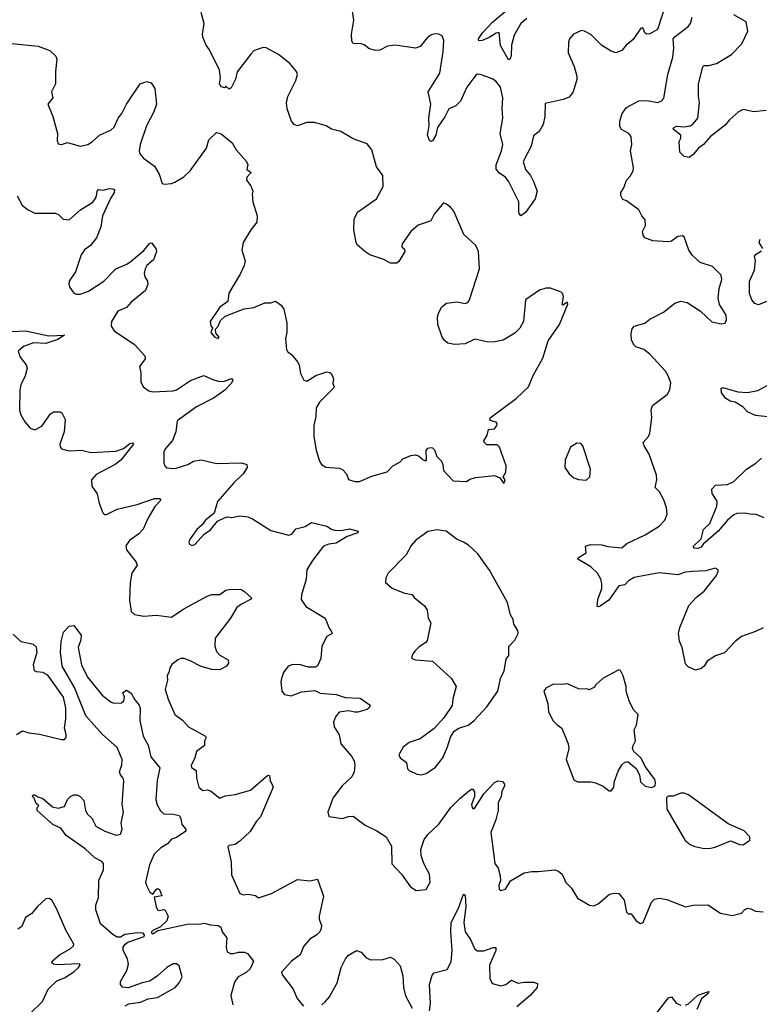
# Model space of a CAD drawing. Extents: x 2133489 to 2292442, y 756223 to 916462.
# Tile 363 of 463: x 2249667 to 2254430, y 834197 to 840539. Entities that reach past the tile are written whole.
import ezdxf

# ---------------------------------------------------------------- set-up
doc = ezdxf.new("R2010")
doc.units = 0

msp = doc.modelspace()

# ---------------------------------------------------------------- linework, layer by layer
at = {"layer": '0CON20XD'}
for points in [[(2252933.3, 840546.7), (2252894.6, 840515), (2252851.7, 840438.3), (2252834.6, 840374.6), (2252831.7, 840308.3), (2252825, 840287.5), (2252815, 840280), (2252763.4, 840373.4), (2252755, 840456), (2252735, 840452.9), (2252690.8, 840425), (2252645, 840405.6), (2252623.1, 840403.1), (2252621.9, 840415), (2252647.1, 840455), (2252714.6, 840525), (2252912.8, 840695)], [(2251515, 839876), (2251455, 839856.2), (2251435, 839863.8), (2251417.5, 839885), (2251388.6, 839965), (2251385.9, 840004.1), (2251394, 840045), (2251445, 840147.5), (2251455.8, 840185), (2251450, 840205), (2251406.6, 840256.6), (2251334.3, 840314.3), (2251255, 840356.7), (2251235, 840360), (2251195, 840347.5), (2251175, 840337.5), (2251155, 840317.5), (2251067.3, 840202.7), (2251056.2, 840155), (2251029.3, 840100.7), (2251015, 840092.5), (2250995, 840110), (2250985, 840100), (2250965, 840107.5), (2250953.8, 840126.2), (2250960, 840165), (2250953.8, 840215), (2250889.2, 840345), (2250867.5, 840375), (2250847, 840427), (2250844.2, 840445), (2250855.6, 840515), (2250835.7, 840585)], [(2253826.7, 840635), (2253773.3, 840475), (2253725, 840448.8), (2253706.4, 840446.4), (2253693.3, 840455), (2253683, 840483), (2253675, 840487.5), (2253666.4, 840483.6), (2253617.9, 840412.1), (2253572.9, 840375), (2253545, 840341.2), (2253505, 840326), (2253475, 840335.8), (2253415, 840373.3), (2253345, 840444.4), (2253305, 840465.7), (2253285, 840469.2), (2253234.3, 840445.7), (2253208.6, 840415), (2253201.5, 840395), (2253198.8, 840325), (2253236.7, 840236.7), (2253255.3, 840175.3), (2253255, 840153.3), (2253231.1, 840075), (2253205, 840041.1), (2253165.7, 840025.7), (2253050, 840000), (2253048.6, 839915), (2253036.9, 839865), (2253011.3, 839818.7), (2252975, 839790), (2252960, 839725), (2252908.1, 839625), (2252924.3, 839575), (2252956, 839535), (2252976, 839496), (2252998.8, 839435), (2252986.7, 839385), (2252925, 839296.2), (2252895, 839276.7), (2252881.9, 839295), (2252882.2, 839365), (2252816.7, 839495), (2252795, 839524.4), (2252758.9, 839548.9), (2252735.6, 839575.6), (2252735.5, 839605), (2252769.1, 839695), (2252777.7, 839735), (2252761.1, 839805), (2252778.7, 839905), (2252774, 839965), (2252778.8, 840035), (2252762.5, 840105), (2252733, 840143), (2252708.6, 840158.6), (2252635, 840185.7), (2252615, 840188.6), (2252605, 840182.5), (2252545.6, 840105), (2252505.6, 840015), (2252475.3, 839984.7), (2252430, 839965), (2252403.8, 839913.8), (2252357.5, 839845), (2252345.9, 839795), (2252325, 839758.5), (2252315, 839755.5), (2252305, 839761.1), (2252292.9, 839795), (2252303.8, 839855), (2252300.8, 839905), (2252314, 839995), (2252296.9, 840075), (2252371.5, 840195), (2252393.2, 840333.2), (2252397.5, 840405), (2252387.5, 840435), (2252366.4, 840446.4), (2252345, 840448.8), (2252318.3, 840441.7), (2252293.3, 840425), (2252245, 840366.2), (2252215, 840356.2), (2252085, 840375.7), (2252035, 840369.2), (2251985, 840343.8), (2251955, 840341.2), (2251915, 840353.3), (2251885, 840376.7), (2251865, 840383.3), (2251815, 840386.7), (2251805, 840400), (2251804.2, 840445), (2251817.5, 840535), (2251802.5, 840635)], [(2254455, 836622.5), (2254405, 836597.5), (2254315, 836567.1), (2254274.3, 836535), (2254205, 836460.6), (2254148.3, 836441.7), (2254093.5, 836406.5), (2254073.8, 836375), (2254055, 836360), (2254019.3, 836349.3), (2253971.7, 836371.7), (2253955, 836390), (2253934, 836495), (2253917, 836537), (2253910, 836585), (2253917.8, 836625), (2253975.6, 836765), (2254025, 836820.6), (2254075, 836858), (2254155, 836960), (2254165.9, 836985.9), (2254165, 836996.7), (2254145, 837005.8), (2254085, 836990), (2254000, 836985), (2253955, 836980.8), (2253905, 836964), (2253785, 836975.6), (2253625, 836946.9), (2253586.7, 836925), (2253565, 836900), (2253525, 836893.3), (2253460.5, 836799.5), (2253405, 836761.4), (2253395, 836756.7), (2253385, 836760), (2253390.6, 836805), (2253415.5, 836875), (2253416.7, 836905), (2253409.4, 836935), (2253387.1, 836975), (2253345.3, 837015.3), (2253261.2, 837065), (2253266.2, 837075), (2253315.8, 837105), (2253311.4, 837148.6), (2253342.1, 837157.9), (2253415, 837156.9), (2253455, 837145.6), (2253545, 837138), (2253576.7, 837165), (2253695, 837221.5), (2253785, 837277.1), (2253822.5, 837315), (2253836.9, 837355), (2253832.9, 837395), (2253815.5, 837445.5), (2253787.6, 837497.6), (2253758.8, 837525), (2253769.2, 837575), (2253767.1, 837605), (2253719.7, 837739.7), (2253687.5, 837795), (2253682, 837815), (2253715.5, 837854.5), (2253724.3, 837875), (2253737.5, 837975), (2253734.2, 838025.8), (2253741.2, 838055), (2253836.7, 838125), (2253853.8, 838155), (2253859.2, 838199.2), (2253844, 838245), (2253825.8, 838275), (2253725, 838385.8), (2253685.5, 838415.5), (2253635, 838432.5), (2253623.3, 838443.3), (2253607.6, 838475), (2253604.7, 838515.3), (2253611.1, 838548.9), (2253625, 838564.2), (2253693.3, 838585), (2253725, 838611.2), (2253813.3, 838655), (2253885, 838714), (2253925, 838726), (2253965, 838718), (2254051.7, 838661.7), (2254125, 838593.3), (2254185, 838580.8), (2254210, 838585), (2254219.2, 838605), (2254215.6, 838635), (2254174.3, 838705), (2254165.5, 838745), (2254171.7, 838808.3), (2254188, 838865), (2254184.1, 838894.1), (2254128.9, 838948.9), (2254048.8, 838975), (2254000.2, 839020.2), (2253975.7, 839055), (2253945, 839140), (2253935, 839147.5), (2253905, 839143.3), (2253865, 839113.3), (2253845, 839108.8), (2253743.9, 839113.9), (2253692.5, 839135), (2253682, 839152), (2253678, 839175), (2253696.9, 839213.1), (2253695, 839250), (2253673.8, 839275), (2253653.3, 839315), (2253575, 839373.3), (2253551.7, 839381.7), (2253537.5, 839407.5), (2253538.6, 839425), (2253557.1, 839455), (2253574.4, 839505), (2253598.9, 839531.1), (2253618.1, 839565), (2253619.5, 839585), (2253600.6, 839695), (2253609.4, 839735), (2253605.6, 839785.6), (2253590, 839805), (2253542.6, 839832.6), (2253531.8, 839851.8), (2253530.7, 839885), (2253546.7, 839935), (2253575, 839973.6), (2253655, 840016.9), (2253707.6, 840017.6), (2253775, 840005.8), (2253798.8, 840015), (2253815, 840033.3), (2253841.4, 840185), (2253873.2, 840296.8), (2253880, 840355), (2253876, 840415), (2253888.3, 840431.7), (2253971.2, 840495), (2253986, 840515), (2253997.5, 840555)], [(2254475, 839953.3), (2254395, 839945.4), (2254325, 839960), (2254295, 839945.6), (2254238.1, 839895), (2254209.6, 839860.4), (2254115, 839787.5), (2254070.5, 839735), (2254038.3, 839711.7), (2254005, 839670.8), (2253978.3, 839651.7), (2253945, 839657.1), (2253917.1, 839685), (2253913.1, 839755), (2253924.3, 839775), (2253924.3, 839795), (2253876, 839835), (2253878.8, 839845), (2253897.8, 839852.2), (2253945, 839850), (2253985, 839856), (2254005, 839867.5), (2254034.4, 839905), (2254045.6, 840005), (2254037.8, 840045), (2254038.6, 840125), (2254066, 840235), (2254075.8, 840244.2), (2254105.7, 840244.3), (2254155, 840256), (2254251.2, 840315), (2254317.3, 840382.7), (2254356, 840465), (2254345.8, 840525.8), (2254265, 840570)], [(2249615, 840386.2), (2249785, 840369.2), (2249860.7, 840340.7), (2249900, 840305), (2249906.7, 840285), (2249897.1, 840205), (2249896.7, 840125), (2249872, 840075), (2249880, 840035), (2249848, 839995), (2249880, 839915), (2249910, 839805), (2249908.8, 839761.2), (2249915, 839740), (2249935, 839734.2), (2249975, 839748), (2250055, 839724), (2250105, 839734.2), (2250136.4, 839753.6), (2250181.2, 839795), (2250255, 839830), (2250275, 839846), (2250300, 839905), (2250325.4, 839935), (2250355, 839994.3), (2250442.5, 840125), (2250485, 840141.4), (2250513.2, 840133.2), (2250536.7, 840095), (2250547.3, 839995), (2250531.5, 839945), (2250483.5, 839855), (2250442.5, 839735), (2250435.8, 839695), (2250441.2, 839675), (2250465, 839646.7), (2250534, 839595), (2250564.2, 839545), (2250583.3, 839485), (2250599.3, 839479.3), (2250645, 839484.2), (2250665, 839492.5), (2250723, 839527), (2250765.5, 839564.5), (2250869.2, 839710.8), (2250883.9, 839766.1), (2250935, 839812.5), (2250965, 839803.3), (2251035, 839746.7), (2251060.7, 839700.7), (2251127.5, 839625), (2251136.7, 839605), (2251130, 839575), (2251157.5, 839555), (2251130, 839525), (2251127.5, 839505), (2251155, 839470), (2251167.5, 839435), (2251163.3, 839415), (2251168, 839365), (2251196, 839275), (2251194.1, 839235.9), (2251154.5, 839185.5), (2251105.9, 839104.1), (2251096.7, 839055), (2251118.8, 838985), (2251112, 838955), (2251089.2, 838905), (2251013, 838777), (2251007.5, 838725), (2250955, 838687.5), (2250894.2, 838595.8), (2250898.3, 838568.3), (2250907.5, 838555), (2250897.5, 838525), (2250923.3, 838495), (2250945, 838486.7), (2250951.2, 838495), (2250929.5, 838519.5), (2250928, 838545), (2250945, 838564.2), (2250959.4, 838600.6), (2250990, 838630), (2251112.7, 838677.3), (2251175, 838685.4), (2251245, 838714.5), (2251284.4, 838715.6), (2251315, 838725.8), (2251351.3, 838701.3), (2251367.1, 838675), (2251387.3, 838587.3), (2251387.5, 838525), (2251377.5, 838485), (2251385.7, 838415), (2251391.7, 838401.7), (2251419.7, 838379.7), (2251456.7, 838335), (2251466.7, 838315), (2251475, 838260), (2251497, 838217), (2251515, 838211.2), (2251573.2, 838246.8), (2251645, 838270), (2251665, 838266.7), (2251675, 838257.5), (2251686.7, 838225), (2251682.5, 838195), (2251692.5, 838175), (2251686.7, 838165), (2251597.5, 838075), (2251575, 838040), (2251573.6, 837983.6), (2251560.8, 837925), (2251560, 837855), (2251575.8, 837765.8), (2251598, 837695), (2251610, 837675), (2251637.3, 837657.3), (2251725, 837651.2), (2251745, 837641.2), (2251772, 837615), (2251785, 837576.7), (2251825, 837564.2), (2251855.6, 837564.4), (2251935, 837598), (2252032.9, 837627.1), (2252068.8, 837665), (2252115, 837689.2), (2252135, 837711.2), (2252185, 837731.2), (2252215, 837736), (2252235, 837730.8), (2252265, 837703.8), (2252281.7, 837698.3), (2252286.7, 837703.3), (2252284.2, 837765), (2252295, 837779.2), (2252315, 837783.8), (2252325, 837782.5), (2252338.3, 837768.3), (2252353.3, 837725), (2252382.5, 837695), (2252392.5, 837675), (2252396.2, 837635), (2252459.3, 837569.3), (2252543.6, 837563.6), (2252565, 837578.8), (2252605, 837590.8), (2252725, 837602.5), (2252758.3, 837588.3), (2252785, 837552.5), (2252792.5, 837575), (2252780, 837595), (2252798, 837625), (2252800, 837665), (2252756.7, 837785), (2252741.7, 837801.7), (2252675, 837800), (2252653, 837823), (2252677, 837863), (2252685, 837900), (2252725, 837903.8), (2252740, 837925), (2252742.5, 837935), (2252735, 837947.5), (2252697, 837957), (2252696.7, 837975), (2252865, 838098.8), (2252943.8, 838175), (2252973.2, 838246.8), (2253035, 838358.8), (2253069.7, 838470.2), (2253144.2, 838575), (2253196.7, 838706.7), (2253195, 838720), (2253165, 838700), (2253160, 838705), (2253169.2, 838755), (2253164, 838774), (2253154.2, 838784.2), (2253085, 838810), (2253055, 838810.6), (2253015, 838797.5), (2252924.4, 838735), (2252910.6, 838595), (2252887.3, 838552.7), (2252855, 838520.8), (2252780, 838475), (2252715, 838462.2), (2252675, 838464.5), (2252597.9, 838482.1), (2252535, 838451.5), (2252466.8, 838446.8), (2252425, 838455.6), (2252400, 838475), (2252385, 838500), (2252360, 838575), (2252357.1, 838625), (2252365, 838652.5), (2252385, 838690), (2252415, 838713.8), (2252485, 838722), (2252535, 838711.4), (2252551.9, 838718.1), (2252564.2, 838735), (2252627.8, 838935), (2252621.4, 839045), (2252603.8, 839085), (2252526.2, 839155), (2252462.5, 839305), (2252442.1, 839332.1), (2252415, 839350), (2252395, 839360), (2252335, 839286.2), (2252315, 839243.8), (2252272.2, 839227.8), (2252233.3, 839215), (2252185, 839173.8), (2252128.8, 839095), (2252127.5, 839075), (2252145, 839060), (2252146.7, 839045), (2252108.3, 838981.7), (2252095, 838970), (2252055, 838971.2), (2252012.5, 838995), (2251922.5, 839025), (2251890, 839045), (2251839.2, 839089.2), (2251833, 839103), (2251819.2, 839185), (2251820, 839255), (2251841.7, 839298.3), (2251965.5, 839384.5), (2252008, 839465), (2252004.3, 839535), (2251965, 839592), (2251935, 839701.2), (2251905, 839740), (2251815, 839770.8), (2251735, 839818), (2251675, 839834.2), (2251640, 839855), (2251565, 839877.5), (2251515, 839876)], [(2249650.8, 839405), (2249683.3, 839345), (2249715.9, 839315.9), (2249765, 839291.9), (2249895, 839291.9), (2249916.2, 839285), (2249946.7, 839255), (2249985, 839249.2), (2250057.5, 839315), (2250136.9, 839363.1), (2250157.7, 839392.3), (2250163.5, 839415), (2250165.9, 839434.1), (2250175, 839446.2), (2250205, 839440), (2250245, 839451.2), (2250265, 839450), (2250276.7, 839445), (2250275.8, 839425), (2250251.7, 839388.3), (2250200, 839275), (2250188.6, 839205), (2250160.8, 839135), (2250122.9, 839085), (2250085, 839056.9), (2250062.2, 839025), (2250026.7, 838915), (2249986.2, 838855), (2249983.8, 838835), (2249990, 838815), (2250015, 838777.5), (2250031.7, 838771.7), (2250055, 838771.2), (2250110.3, 838789.7), (2250209.4, 838855), (2250285, 838933.5), (2250355.8, 838965), (2250385, 838984.6), (2250466.6, 839053.4), (2250505, 839098.8), (2250515, 839101.2), (2250544, 839065), (2250548, 839045), (2250528.7, 838991.3), (2250485.8, 838955), (2250474.3, 838935), (2250468, 838905), (2250472.1, 838882.1), (2250488.8, 838855), (2250492, 838835), (2250476.2, 838795), (2250385, 838720), (2250353.8, 838685), (2250297.9, 838662.1), (2250258, 838595), (2250256, 838565), (2250274.3, 838534.3), (2250405, 838447.5), (2250472, 838375), (2250473.8, 838355), (2250438, 838305), (2250447.5, 838265), (2250447, 838207), (2250462.5, 838175), (2250498.3, 838148.3), (2250525, 838142), (2250655, 838148), (2250675.5, 838154.5), (2250766.7, 838215), (2250852.7, 838247.3), (2250915, 838219.2), (2250955, 838209.2), (2250985, 838210.6), (2251025, 838225.8), (2251037.5, 838225), (2251040, 838215), (2251029.2, 838195), (2250987.5, 838152.5), (2250915, 838100.8), (2250805.8, 838045), (2250681.1, 837955), (2250672.2, 837885), (2250651.7, 837828.3), (2250604.2, 837775), (2250595.8, 837755), (2250594.2, 837685), (2250600.8, 837665), (2250612.5, 837652.5), (2250655, 837649.4), (2250675, 837650), (2250748.8, 837675), (2250785, 837695.6), (2250835, 837704.4), (2250935, 837680.6), (2251095, 837685.7), (2251130, 837675), (2251132.5, 837655), (2251106.8, 837613.2), (2251045, 837556.2), (2250940.8, 837435), (2250918.3, 837361.7), (2250862.5, 837315), (2250842.5, 837285), (2250807.5, 837255), (2250763.8, 837195), (2250756.7, 837175), (2250760, 837160), (2250775, 837153.3), (2250795, 837158.8), (2250853.6, 837226.4), (2250895, 837252.5), (2250940.7, 837309.3), (2250985, 837330), (2251005, 837337.5), (2251033.6, 837333.6), (2251085, 837343.8), (2251135, 837337.5), (2251166.7, 837325), (2251285, 837250), (2251399.3, 837219.3), (2251420, 837225), (2251445, 837258.8), (2251505, 837275.8), (2251545, 837300.8), (2251645, 837277.1), (2251675, 837256.9), (2251695, 837250.9), (2251735, 837249.6), (2251790.7, 837259.3), (2251847.5, 837245), (2251845, 837234), (2251775, 837211.4), (2251705, 837167.8), (2251658, 837162), (2251622.5, 837147.5), (2251551.4, 837055), (2251515.7, 836995), (2251510.6, 836935), (2251481.2, 836835), (2251480, 836805), (2251509.5, 836759.5), (2251633.8, 836685), (2251660.5, 836620.5), (2251673.3, 836603.3), (2251680, 836585), (2251644.1, 836565.9), (2251612, 836505), (2251606.2, 836425), (2251585, 836377.5), (2251570.7, 836369.3), (2251525, 836368.8), (2251474.3, 836384.3), (2251425, 836385.8), (2251396.7, 836375), (2251365.8, 836334.2), (2251352, 836295), (2251348, 836275), (2251353.9, 836213.9), (2251371.7, 836191.7), (2251413.9, 836183.9), (2251480.9, 836209.1), (2251568.3, 836218.3), (2251601.7, 836201.7), (2251705, 836192), (2251762.8, 836172.8), (2251858.3, 836168.3), (2251923.3, 836125), (2251916.2, 836105), (2251905, 836096.7), (2251845, 836079.4), (2251825, 836078.1), (2251785, 836088.5), (2251725, 836078), (2251700.3, 836049.7), (2251688, 836015), (2251691.2, 835985), (2251725, 835932.5), (2251733.8, 835875), (2251804.3, 835795), (2251820, 835765), (2251825.5, 835735), (2251821.5, 835695), (2251805, 835663.3), (2251742.9, 835605), (2251683.8, 835525), (2251651.2, 835435), (2251656.7, 835406.7), (2251745, 835393.1), (2251785, 835407.1), (2251815, 835408.8), (2251891.3, 835351.3), (2251966.7, 835315), (2252026.8, 835276.8), (2252060.8, 835215), (2252062.3, 835102.3), (2252125.8, 835035.8), (2252183.3, 834955), (2252220.7, 834930.7), (2252283.6, 834936.4), (2252311.2, 834985), (2252305.8, 835035), (2252268.5, 835105), (2252251.8, 835155), (2252251.1, 835195), (2252271.8, 835258.2), (2252295, 835290.8), (2252365, 835358), (2252444.3, 835465), (2252503.8, 835525), (2252575, 835583.8), (2252585, 835582.5), (2252596.2, 835565), (2252596.4, 835533.6), (2252576.7, 835485), (2252580, 835465), (2252585, 835457.5), (2252595, 835457.5), (2252655, 835552.5), (2252724, 835625), (2252745, 835637.1), (2252775, 835633.3), (2252790, 835615), (2252790, 835605), (2252772.7, 835567.3), (2252768.1, 835535), (2252748.1, 835495), (2252747.8, 835445), (2252733.5, 835386.5), (2252700, 835305), (2252726.2, 835105), (2252748.8, 835075), (2252761.2, 835025), (2252763.8, 834995), (2252753, 834963), (2252755, 834940), (2252765, 834930), (2252795, 834940), (2252828, 834992), (2252916.1, 835043.9), (2252965, 835053.8), (2253005, 835052), (2253113.9, 835063.9), (2253137.5, 835055), (2253160, 835035), (2253185, 834982.5), (2253220, 834945), (2253258.3, 834881.7)], [(2254453.1, 839065), (2254430, 839105), (2254435.5, 839124.5)], [(2254475.4, 838724.6), (2254425, 838702.7), (2254400.9, 838710.9), (2254382.2, 838735), (2254367.8, 838775), (2254366.7, 838855), (2254399.1, 838925), (2254406.4, 838985), (2254398.6, 839015), (2254410.2, 839029.8), (2254445, 839050)], [(2249615, 838531.8), (2249705, 838535.4), (2249855, 838503.3), (2249956.2, 838506.2), (2249911.3, 838478.7), (2249835, 838453.4), (2249755, 838458.8), (2249692.1, 838435), (2249657.5, 838405), (2249669.5, 838365), (2249708.9, 838315), (2249714.5, 838295), (2249702.5, 838245), (2249673.4, 838186.6), (2249667.6, 838152.4), (2249665.4, 838025), (2249674.7, 837994.7), (2249699.6, 837949.6), (2249735, 837908), (2249765, 837897.1), (2249808.3, 837921.7), (2249865, 838000.8), (2249885, 838012.5), (2249925, 838013.8), (2249937.3, 838007.3), (2249959.2, 837965), (2249952.9, 837885), (2249924.3, 837805), (2249927, 837787), (2249936.7, 837775), (2249985, 837761.9), (2250064.2, 837765.8), (2250125, 837751.8), (2250285, 837759.6), (2250335, 837776.9), (2250375, 837808.6), (2250393, 837813), (2250400, 837805), (2250317.9, 837702.1), (2250282, 837675), (2250159.8, 837610.2), (2250129.5, 837575), (2250130.5, 837535), (2250165.5, 837485), (2250178.5, 837425), (2250202, 837362), (2250212.5, 837352.5), (2250225, 837351.9), (2250295, 837385.4), (2250423.7, 837416.4), (2250535, 837455.3), (2250566.2, 837456.2), (2250576, 837445), (2250537.2, 837402.8), (2250492.7, 837327.3), (2250461.9, 837258.1), (2250432.8, 837227.2), (2250374.6, 837185.4), (2250349.5, 837150.5), (2250353.8, 837125), (2250417.1, 837045), (2250423.8, 837026.2), (2250388.6, 836975), (2250378.2, 836911.8), (2250373.1, 836803.1), (2250385, 836727.5), (2250405, 836708.8), (2250467.1, 836697.1), (2250547.1, 836702.9), (2250645, 836690), (2250723.8, 836745), (2250875, 836826), (2250905, 836836.2), (2250955, 836836), (2250995, 836864.2), (2251015, 836869.4), (2251090.5, 836870.5), (2251117.5, 836855), (2251160, 836815), (2251152.5, 836805), (2251094.5, 836775.5), (2251065, 836752.5), (2251024.3, 836685), (2250925.8, 836555), (2250923.3, 836505), (2250935, 836470), (2250955, 836445.8), (2251010, 836415), (2251011.2, 836395), (2250998.8, 836375), (2250955, 836350.6), (2250905, 836353.3), (2250835, 836373.1), (2250765, 836409.2)], [(2254505, 837978.6), (2254405, 837989.2), (2254355, 838014), (2254324, 838045), (2254275.3, 838075.3), (2254243.1, 838083.1), (2254215, 838098.5), (2254185.5, 838135), (2254185, 838163.3), (2254195, 838169.2), (2254292.5, 838142.5), (2254355, 838137.5), (2254419.5, 838150.5), (2254485, 838184.3)], [(2253315, 837573.3), (2253337.5, 837595), (2253343.3, 837645), (2253293.3, 837795), (2253279.5, 837809.5), (2253255, 837812), (2253213.3, 837785), (2253180, 837705), (2253176.7, 837655), (2253205, 837613.3), (2253235, 837588.8), (2253265, 837576.7), (2253315, 837573.3)], [(2254461.2, 837331.2), (2254406.4, 837353.6), (2254385, 837351.2), (2254335, 837360), (2254285, 837357.8), (2254265, 837350.6), (2254225, 837315.6), (2254165.4, 837244.6), (2254068.2, 837161.8), (2254055, 837142), (2254035, 837133.3), (2254010, 837135), (2254004, 837145), (2254054.6, 837195.4), (2254070.8, 837255), (2254111.5, 837295), (2254155.5, 837405), (2254158.2, 837438.2), (2254126.9, 837486.9), (2254124.3, 837515), (2254148.5, 837541.5), (2254225, 837544.5), (2254265.8, 837565), (2254347.8, 837645), (2254407.2, 837682.8), (2254444.8, 837715.2)], [(2252255, 835676.2), (2252285, 835683.8), (2252345, 835723.8), (2252392, 835785), (2252422, 835855), (2252441.2, 835918.8), (2252464.1, 835955.9), (2252494.1, 835975.9), (2252555, 835996.2), (2252593.8, 836025), (2252675.6, 836114.4), (2252746.6, 836213.4), (2252763.8, 836295), (2252787.5, 836345), (2252799.5, 836420.5), (2252816.7, 836445), (2252817.9, 836502.1), (2252855, 836543.3), (2252876, 836585), (2252873.8, 836605), (2252850, 836645), (2252844, 836675), (2252828, 836705), (2252808, 836785), (2252692.5, 836992.5), (2252618, 837098), (2252556.7, 837155), (2252524.4, 837174.4), (2252485, 837191.2), (2252414.2, 837244.2), (2252355, 837253.1), (2252295, 837242.5), (2252215, 837184), (2252188.3, 837151.7), (2252155, 837092), (2252038.8, 836975), (2252023.8, 836945), (2252023.3, 836915), (2252065, 836876.7), (2252145, 836846.2), (2252195, 836836.7), (2252207, 836817), (2252273, 836763), (2252290, 836735), (2252296.7, 836685), (2252313.8, 836655), (2252290, 836540), (2252282.9, 836527.1), (2252239.5, 836500.5), (2252213.3, 836475), (2252197.5, 836455), (2252190.7, 836430.7), (2252193.9, 836423.9), (2252215, 836416.7), (2252325, 836406.9), (2252445, 836298), (2252477.1, 836245), (2252455.7, 836164.3), (2252452, 836122), (2252398.2, 836041.8), (2252335.4, 835974.6), (2252245, 835908), (2252175.8, 835884.2), (2252137.3, 835852.7), (2252107.5, 835805), (2252117.5, 835785), (2252156.7, 835755), (2252163.8, 835715), (2252173.9, 835703.9), (2252225, 835678.8), (2252255, 835676.2)], [(2250345, 834188), (2250368.9, 834201.1), (2250445, 834211.4), (2250495, 834232.9), (2250555, 834240.6), (2250667.5, 834305), (2250694.7, 834335.3), (2250712.7, 834375), (2250694, 834445), (2250677.3, 834457.3), (2250655, 834457.1), (2250615, 834434.5), (2250555, 834380.6), (2250505, 834346), (2250455, 834335.8), (2250365, 834304), (2250328.8, 834308.8), (2250316.2, 834325), (2250316.2, 834345), (2250355.6, 834415), (2250366.4, 834455), (2250360.8, 834490.8), (2250332, 834545), (2250333.5, 834565), (2250345.2, 834584.8), (2250363.4, 834596.6), (2250468.5, 834635), (2250470.5, 834645), (2250460.8, 834655), (2250425, 834657.2), (2250344, 834646), (2250315, 834629.7), (2250295, 834629.1), (2250267.5, 834645), (2250186.7, 834715), (2250156.7, 834805), (2250156.2, 834835), (2250173.8, 834885), (2250176, 834995), (2250206.8, 835063.2), (2250205.8, 835105), (2250195, 835118), (2250151.2, 835141.2), (2250088.7, 835198.7), (2249966.7, 835285), (2249931.6, 835331.6), (2249880.8, 835355), (2249780, 835445), (2249780, 835465), (2249790, 835475), (2249771.7, 835491.7), (2249760, 835525), (2249750, 835535), (2249753, 835547), (2249765, 835547.5), (2249783, 835533), (2249815, 835522.5), (2249878.8, 835468.8), (2249915, 835461.4), (2249955, 835471.2), (2249974.3, 835515.7), (2249993.2, 835536.8), (2250015, 835547.5), (2250035, 835547.1), (2250055.8, 835535.8), (2250080.5, 835510.5), (2250091.2, 835445), (2250102.7, 835422.7), (2250133.3, 835395), (2250137, 835383), (2250158, 835345), (2250215, 835312.9), (2250287, 835287), (2250315.9, 835294.1), (2250325.7, 835325), (2250320, 835365), (2250335.6, 835435), (2250326.2, 835485), (2250337.3, 835637.3), (2250333.9, 835653.9), (2250315.9, 835675.9), (2250310, 835695), (2250325, 835740), (2250325.6, 835774.4), (2250295, 835852), (2250200, 835935), (2250092.3, 836055), (2250018.8, 836238.8), (2249939.4, 836375), (2249929.1, 836465), (2249933.6, 836535), (2249948.8, 836595), (2249985, 836633.3), (2250015, 836637.5), (2250062.5, 836575), (2250061.2, 836545), (2250043.8, 836495), (2250064.2, 836384.2), (2250103.8, 836303.8), (2250197.8, 836187.8), (2250255, 836143.8), (2250275, 836136.7), (2250321.7, 836138.3), (2250337, 836153), (2250342.5, 836175), (2250330, 836205), (2250355, 836221.2), (2250385, 836201.2), (2250407.9, 836157.9), (2250435, 836123.3), (2250442.3, 836102.3), (2250439.4, 836025), (2250461.8, 835925), (2250495, 835866), (2250510.5, 835790.5), (2250569.5, 835719.5), (2250551.3, 835638.7), (2250544.1, 835514.1), (2250552.1, 835482.1), (2250573.4, 835443.4), (2250594.6, 835424.6), (2250655, 835422.9), (2250693, 835413), (2250704.2, 835395), (2250710, 835355), (2250736, 835325), (2250737.1, 835312.9), (2250677.4, 835272.6), (2250645, 835260.8), (2250619.3, 835230.7), (2250575, 835205.7), (2250542.9, 835175), (2250533.1, 835165), (2250502.7, 835095), (2250477.5, 834985), (2250485, 834957.5), (2250505, 834920), (2250525, 834907.5), (2250545, 834937.5), (2250555, 834942.5), (2250566.1, 834936.1), (2250582.5, 834895), (2250532.5, 834887.5), (2250545.8, 834825), (2250555, 834806.2), (2250565, 834802), (2250595, 834808.8), (2250604.1, 834804.1), (2250622, 834765), (2250613.3, 834735), (2250573.3, 834696.7), (2250525, 834672.5), (2250516, 834665), (2250514.6, 834654.6), (2250525, 834652.2), (2250557, 834673), (2250755, 834716.2), (2250825, 834714.5), (2250855, 834720.5), (2250895, 834709.5), (2250945, 834705.5), (2250961.4, 834695), (2250970.5, 834665), (2251001.5, 834625), (2250996.9, 834565), (2251002, 834535), (2251024.5, 834524.5), (2251045, 834525.6), (2251075, 834533.3), (2251115, 834534), (2251134.2, 834524.2), (2251173.3, 834475), (2251150.8, 834425), (2251125, 834403.1), (2251074.6, 834375.4), (2251050.9, 834339.1), (2251027.1, 834255), (2251040, 834195)], [(2249645, 835934.4), (2249685, 835959.2), (2249725, 835945.7), (2249795, 835937.5), (2249935, 835902), (2249955, 835903.3), (2249966, 835915), (2249966.9, 835935), (2249954.5, 835975), (2249963.5, 836036.5), (2249964.2, 836105), (2249949.7, 836175), (2249846.8, 836316.8), (2249815, 836335.4), (2249775, 836338.6), (2249762, 836345), (2249755.6, 836385), (2249778.9, 836465), (2249775, 836496.7), (2249755, 836515.6), (2249675, 836532), (2249625, 836581.2)], [(2250765, 836409.2), (2250725, 836425.7), (2250705, 836424.2), (2250684.5, 836415.5), (2250646.7, 836385), (2250633.3, 836365), (2250627.5, 836335), (2250616.2, 836315), (2250618.6, 836285), (2250604.5, 836225), (2250623.3, 836163.3), (2250665, 836064.2), (2250715, 836028), (2250753.8, 835985), (2250862.5, 835925), (2250867.5, 835915), (2250856.7, 835895), (2250856.2, 835865), (2250805, 835826), (2250794.4, 835785.6), (2250770.8, 835735), (2250773.1, 835723.1), (2250802.3, 835702.3), (2250804.4, 835655), (2250821.2, 835595), (2250845, 835574), (2250875, 835578.6), (2250895, 835573.1), (2250955, 835524.4), (2250990.4, 835539.6), (2251055, 835548.9), (2251152.9, 835577.1), (2251265, 835672.5), (2251275, 835670), (2251278.8, 835635), (2251285.8, 835625.8), (2251299.2, 835595), (2251217.1, 835405), (2251192.1, 835377.9), (2251150, 835310), (2251085, 835247.8), (2251055, 835226.6), (2251015, 835221.2), (2251007.5, 835212.5), (2251028.9, 835115), (2251031.7, 835031.7), (2251085, 834911.9), (2251105, 834903.1), (2251135, 834905.9), (2251185, 834897.5), (2251205, 834884.2), (2251289.2, 834910.8), (2251455, 835001.9), (2251535, 834993.3), (2251585, 835002.5), (2251624, 834894), (2251596, 834765), (2251596.2, 834745), (2251610.8, 834705), (2251609.2, 834685), (2251600, 834665), (2251580.8, 834645), (2251535, 834617.5), (2251495, 834570), (2251473.8, 834515), (2251416.2, 834475), (2251353.3, 834405), (2251360, 834385), (2251428.9, 834295), (2251453.1, 834235), (2251494.6, 834184.6)], [(2253475, 835572.5), (2253492.5, 835595), (2253497.5, 835635), (2253521.7, 835698.3), (2253545, 835740), (2253563, 835757), (2253575, 835760), (2253585, 835760), (2253636.4, 835716.4), (2253657.5, 835675), (2253665, 835630), (2253695, 835602.5), (2253737, 835593), (2253760, 835605), (2253762.5, 835625), (2253756.1, 835646.1), (2253696.4, 835726.4), (2253667.5, 835785), (2253622.5, 835825), (2253613.6, 835843.6), (2253617.5, 835865), (2253633.3, 835895), (2253623.3, 835965), (2253638.8, 835995), (2253650, 836065), (2253621.5, 836091.5), (2253594.2, 836145), (2253573.1, 836215), (2253571.9, 836245), (2253553.9, 836313.9), (2253535, 836347.5), (2253525, 836352.5), (2253425, 836297.5), (2253377.5, 836255), (2253369.3, 836240.7), (2253335, 836222.5), (2253325, 836227.5), (2253265, 836228.8), (2253195, 836261.2), (2253155, 836256.2), (2253105, 836260), (2253056.1, 836233.9), (2253043.3, 836215), (2253067.1, 836135), (2253073, 836083), (2253099.2, 836025), (2253127.2, 835997.2), (2253159.2, 835975), (2253199.4, 835875), (2253202.9, 835845), (2253185.8, 835775), (2253235, 835643.3), (2253259.3, 835629.3), (2253345, 835630), (2253375, 835623.8), (2253425, 835602.5), (2253463, 835573), (2253475, 835572.5)], [(2254075, 835201.2), (2254115, 835203.8), (2254145, 835210), (2254245, 835251.2), (2254305, 835226.2), (2254325, 835223.8), (2254370, 835255), (2254370, 835275), (2254332.5, 835315), (2254229.3, 835359.3), (2253975, 835546.2), (2253945, 835557.5), (2253925, 835557.5), (2253875, 835537.5), (2253843, 835537), (2253831.7, 835528.3), (2253833.8, 835455), (2253952.3, 835252.3), (2253985, 835226.7), (2254015, 835213.8), (2254075, 835201.2)], [(2249735, 834137.5), (2249813.8, 834215), (2249850, 834295), (2249905, 834348), (2249955, 834367.1), (2250015, 834405.6), (2250045.7, 834435), (2250055, 834452.5), (2250048.6, 834458.6), (2249907.4, 834452.6), (2249883.3, 834455), (2249874, 834465), (2249875.8, 834475), (2249922.7, 834515), (2249991.9, 834555), (2250013.1, 834575), (2250015.6, 834585), (2249964.4, 834674.4), (2249904, 834815), (2249875, 834863.3), (2249858.3, 834878.3), (2249835, 834876.7), (2249781.7, 834828.3), (2249745, 834782), (2249705, 834756.2), (2249680.7, 834699.3), (2249655, 834680.8)], [(2252305.7, 834154.3), (2252313.3, 834205), (2252306.9, 834325), (2252322, 834385), (2252335, 834400), (2252418.8, 834421.2), (2252445, 834470), (2252452.9, 834545), (2252442.3, 834665), (2252444.5, 834725), (2252492.4, 834817.6), (2252525, 834907.5), (2252535, 834900), (2252540, 834825), (2252526.4, 834725), (2252536.2, 834665), (2252568.9, 834615), (2252595, 834557.5), (2252612.5, 834542.5), (2252655, 834541.5), (2252715, 834564), (2252733.3, 834563.3), (2252734, 834545), (2252691.3, 834448.7), (2252693.9, 834363.9), (2252706.4, 834336.4), (2252718.3, 834328.3), (2252765, 834316.2), (2252797.5, 834325), (2252835, 834353.3), (2252875, 834334), (2252915, 834340.8), (2252975, 834340), (2253000.7, 834330.7), (2253000, 834305), (2252953.3, 834255), (2252868, 834182)], [(2253258.3, 834881.7), (2253336.4, 834836.4), (2253365, 834831.2), (2253392.5, 834845), (2253465, 834906.2), (2253495, 834913.3), (2253525, 834910), (2253559.1, 834869.1), (2253575, 834790), (2253585, 834780), (2253605, 834780), (2253637.5, 834735), (2253665, 834717.5), (2253682.5, 834725), (2253736.2, 834855), (2253755.8, 834874.2), (2253785, 834882), (2253835, 834872.5), (2253955, 834826), (2254005, 834835.8), (2254098.3, 834838.3), (2254180, 834785), (2254255, 834770), (2254315, 834783.8), (2254335, 834806.7), (2254355, 834816.2), (2254375, 834813.3), (2254405, 834796.7), (2254455, 834793.3)], [(2251612, 834195), (2251635, 834212.9), (2251661.5, 834245), (2251711.5, 834335), (2251737.8, 834435), (2251765, 834490), (2251785, 834513.3), (2251835, 834543.3), (2251865, 834533.8), (2251895, 834498.8), (2251925, 834484), (2252005, 834486), (2252055, 834500.8), (2252078.3, 834488.3), (2252116, 834445), (2252135, 834380), (2252138.1, 834305), (2252150.9, 834250.9), (2252193.6, 834173.6)], [(2253712.5, 834067.5), (2253845, 834238.9), (2253865, 834246), (2253894.7, 834204.7), (2253925, 834191.8)], [(2253955, 834191.1), (2253975, 834199.6), (2254035, 834255.6), (2254105, 834280), (2254098.8, 834265), (2254058.2, 834231.8), (2254026.8, 834163.2)]]:
    msp.add_lwpolyline(points, dxfattribs=at)

doc.saveas('drawing.dxf')
